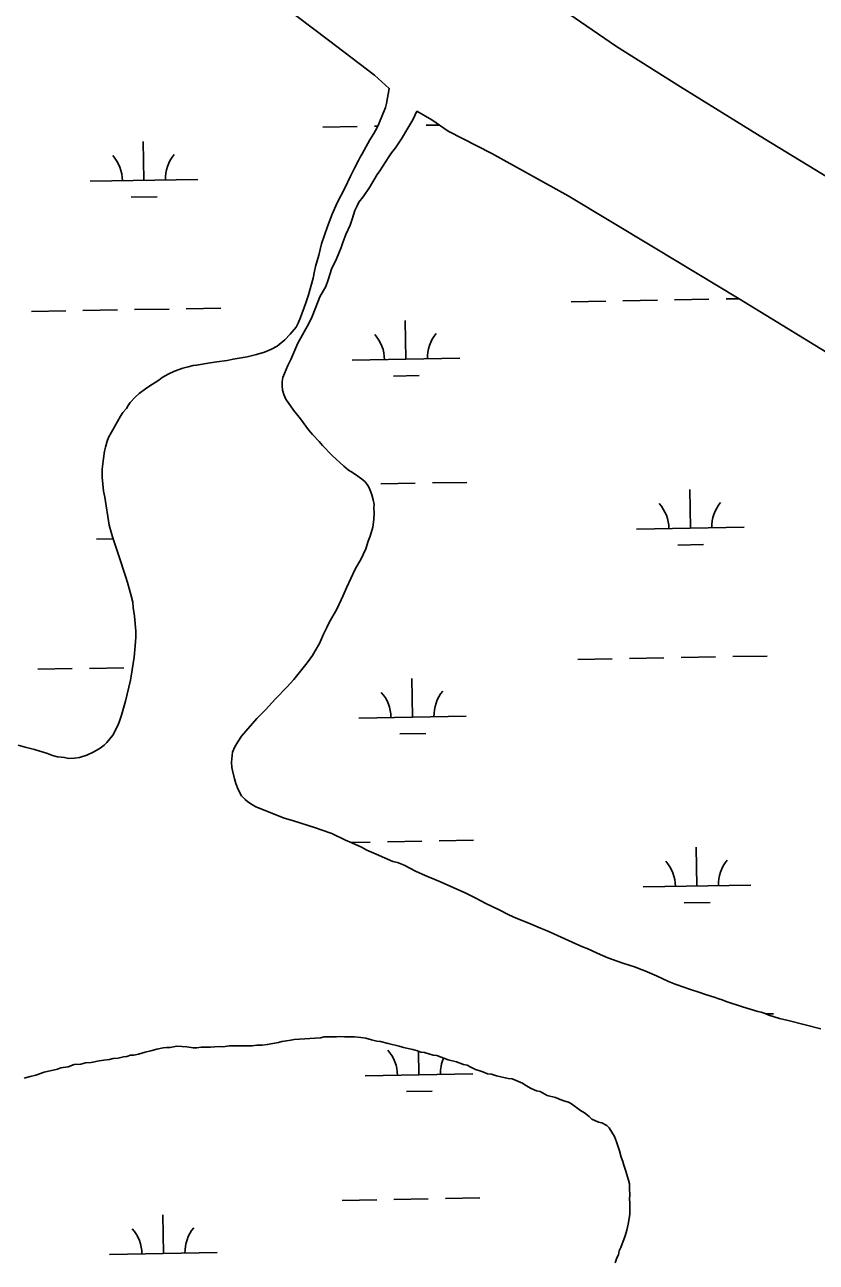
# Model space of a CAD drawing. Extents: x 3957609 to 3995875, y 234277 to 260273.
# Drawn here: x 3971065 to 3971801, y 251198 to 252348 of the extents above; entities that cross this region are included whole.
import ezdxf

# ---------------------------------------------------------------- set-up
doc = ezdxf.new("R2010")
doc.units = 0
doc.layers.add('V-TOPO-SHOR', color=7, linetype='Continuous')
doc.layers.add('V-WETL-SWMP', color=7, linetype='Continuous')

msp = doc.modelspace()

# ---------------------------------------------------------------- linework, layer by layer
at = {"layer": 'V-TOPO-SHOR'}
for points in [[(3970796.738, 252645.496), (3970858.594, 252632.992), (3970875.537, 252628.688), (3970889.724, 252624.379), (3970900.365, 252620.457), (3970915.731, 252615.754), (3970927.161, 252611.046), (3970941.747, 252603.194), (3970957.914, 252591.404), (3970989.842, 252574.913), (3971050.561, 252534.838), (3971127.445, 252484.547), (3971201.962, 252437.404), (3971276.873, 252387.898), (3971347.855, 252334.054), (3971390.445, 252301.434), (3971404.249, 252289.246)], [(3971554.293, 252369.931), (3971615.408, 252328.281), (3971674.941, 252290.565), (3971753.003, 252242.246), (3971819.63, 252201.786)], [(3971091.359, 251669.179), (3971095.826, 251667.936), (3971099.222, 251667.406), (3971102.261, 251667.231), (3971106.191, 251666.345), (3971111.729, 251666.531), (3971116.374, 251667.254), (3971123.159, 251669.23), (3971129.585, 251672.456), (3971135.475, 251675.86), (3971139.221, 251678.547), (3971141.72, 251681.051), (3971147.245, 251688.029), (3971152.232, 251697.505), (3971153.658, 251701.079), (3971155.433, 251706.621), (3971159.165, 251719.488), (3971163.779, 251739.149), (3971164.487, 251742.901), (3971167.137, 251760.592), (3971168.192, 251770.957), (3971168.716, 251778.997), (3971168.706, 251784.535), (3971167.434, 251798.645), (3971166.349, 251806.504), (3971165.804, 251811.683), (3971164.186, 251818.829), (3971160.952, 251829.9), (3971158.978, 251835.612), (3971153.051, 251854.539), (3971149.283, 251865.789), (3971146.948, 251872.218), (3971144.073, 251883.109), (3971139.743, 251909.186), (3971138.662, 251914.9), (3971137.57, 251927.762), (3971137.558, 251935.087), (3971138.615, 251945.094), (3971139.676, 251951.883), (3971140.563, 251955.815), (3971142.16, 251961.355), (3971143.405, 251964.572), (3971154.45, 251984.6), (3971156.588, 251987.819), (3971159.978, 251991.755), (3971161.579, 251994.438), (3971163.541, 251997.299), (3971168, 252002.131), (3971171.745, 252005.53), (3971177.633, 252009.827), (3971180.669, 252011.975), (3971190.126, 252018.066), (3971193.159, 252020.393), (3971198.693, 252023.618), (3971204.583, 252026.485), (3971212.439, 252029.179), (3971217.44, 252030.258), (3971222.083, 252031.515), (3971225.12, 252031.878), (3971237.8, 252034.221), (3971243.874, 252034.946), (3971253.518, 252036.39), (3971259.054, 252037.649), (3971272.091, 252039.814), (3971280.842, 252041.794), (3971288.342, 252043.951), (3971294.769, 252046.818), (3971300.124, 252049.507), (3971307.262, 252055.592), (3971312.255, 252060.603), (3971317.604, 252067.4), (3971319.564, 252070.976), (3971321.876, 252076.34), (3971326.501, 252089.031), (3971329.167, 252097.254), (3971333.431, 252112.803), (3971334.848, 252119.237), (3971335.557, 252123.526), (3971338.756, 252134.249), (3971341.418, 252144.794), (3971346.929, 252160.881), (3971351.199, 252172.324), (3971355.828, 252182.871), (3971362.953, 252196.459), (3971368.114, 252207.723), (3971369.896, 252210.762), (3971371.853, 252215.053), (3971375.773, 252222.207), (3971377.197, 252225.246), (3971378.978, 252228.285), (3971386.103, 252241.517), (3971389.845, 252247.239), (3971393.052, 252252.962), (3971394.656, 252256.359), (3971400.884, 252271.375), (3971401.771, 252275.129), (3971404.249, 252289.246)], [(3971319.337, 252052.358), (3971329.491, 252070.595), (3971332.518, 252077.032), (3971338.033, 252091.512), (3971339.813, 252095.446), (3971345.336, 252105.1), (3971347.47, 252111.178), (3971349.246, 252117.257), (3971350.669, 252121.189), (3971355.119, 252130.843), (3971359.568, 252141.391), (3971361.169, 252146.037), (3971364.016, 252153.367), (3971367.753, 252162.127), (3971369.887, 252167.668), (3971372.376, 252175.713), (3971374.334, 252180.182), (3971376.115, 252183.399), (3971379.859, 252188.409), (3971385.741, 252197.172), (3971393.044, 252209.333), (3971395.362, 252212.55), (3971403.917, 252225.785), (3971406.411, 252229.362), (3971409.977, 252234.013), (3971415.503, 252242.24), (3971421.382, 252252.255), (3971426.193, 252259.943), (3971429.884, 252268.018)], [(3971429.884, 252268.018), (3971443.683, 252260.164), (3971459.059, 252249.556), (3971499.661, 252228.746), (3971570.618, 252189.474), (3971649.861, 252141.55), (3971729.498, 252093.629), (3971815.051, 252041.385), (3971915.184, 251983.254), (3972005.064, 251933.379), (3972179.691, 251841.498), (3972243.943, 251808.91), (3972262.471, 251798.308), (3972266.418, 251793.587), (3972272.736, 251784.144), (3972277.477, 251773.912), (3972280.639, 251767.614), (3972283.007, 251764.468), (3972287.74, 251760.932)], [(3971378.079, 251852.004), (3971380.037, 251855.76), (3971382.352, 251861.302), (3971384.483, 251868.273), (3971386.441, 251873.101), (3971388.93, 251881.321), (3971389.81, 251888.469), (3971390.159, 251894.365), (3971389.972, 251899.366), (3971390.146, 251902.405), (3971389.423, 251906.692), (3971388.166, 251911.513), (3971386.013, 251917.405), (3971384.402, 251920.082), (3971382.073, 251923.115), (3971379.746, 251925.433), (3971374.917, 251928.642), (3971370.088, 251932.208), (3971366.512, 251934.346), (3971362.039, 251938.09), (3971351.306, 251948.078), (3971342.18, 251957.173), (3971338.956, 251961.099), (3971332.874, 251967.341), (3971329.114, 251971.802), (3971321.774, 251982.15), (3971315.329, 251990.002), (3971307.987, 252000.173), (3971306.195, 252004.635), (3971304.935, 252008.744), (3971304.573, 252012.852), (3971304.745, 252016.604), (3971305.453, 252020.356), (3971310.08, 252031.62), (3971312.75, 252037.34), (3971319.337, 252052.358)], [(3971805.403, 251415), (3971775.021, 251422.633), (3971766.976, 251424.406), (3971756.968, 251427.605), (3971753.75, 251429.029), (3971749.818, 251430.274), (3971746.779, 251430.982), (3971739.807, 251433.295), (3971732.48, 251435.427), (3971717.288, 251440.403), (3971713.712, 251441.829), (3971710.494, 251442.715), (3971707.277, 251443.961), (3971697.088, 251446.981), (3971693.693, 251448.227), (3971682.252, 251451.96), (3971679.033, 251453.383), (3971670.098, 251456.406), (3971663.841, 251458.899), (3971652.577, 251464.24), (3971641.85, 251468.866), (3971636.844, 251470.646), (3971633.09, 251472.248), (3971621.472, 251475.979), (3971607.351, 251480.96), (3971597.338, 251485.232), (3971588.221, 251489.504), (3971583.93, 251491.106), (3971574.098, 251495.376), (3971560.689, 251501.608), (3971550.857, 251505.88), (3971544.778, 251508.37), (3971533.873, 251513.177), (3971522.074, 251517.803), (3971515.281, 251520.828), (3971506.342, 251525.459), (3971494.004, 251531.334), (3971484.706, 251536.321), (3971474.694, 251541.308), (3971450.202, 251552.167), (3971437.686, 251557.506), (3971428.749, 251561.6), (3971418.2, 251566.943), (3971411.941, 251569.433), (3971407.653, 251570.498), (3971391.92, 251577.441), (3971383.339, 251581), (3971378.333, 251583.671), (3971369.572, 251587.945), (3971363.494, 251590.438), (3971350.978, 251596.491), (3971340.968, 251600.047), (3971335.606, 251601.646), (3971314.335, 251608.581), (3971306.649, 251610.891), (3971290.382, 251617.117), (3971280.371, 251621.387), (3971277.154, 251623.169), (3971272.859, 251626.022), (3971270.176, 251628.16), (3971266.779, 251631.371), (3971263.731, 251637.439), (3971261.579, 251642.975), (3971260.321, 251647.259), (3971258.521, 251654.939), (3971257.981, 251657.975), (3971257.616, 251662.798), (3971258.495, 251672.267), (3971260.631, 251677.095), (3971263.482, 251681.746), (3971267.045, 251686.931), (3971281.311, 251703.391), (3971289.338, 251711.622), (3971298.611, 251721.819), (3971309.312, 251732.735), (3971315.554, 251739.532), (3971327.854, 251755.275), (3971332.847, 251762.07), (3971335.52, 251766.363), (3971339.26, 251773.158), (3971343.175, 251781.917), (3971346.202, 251788.176), (3971348.519, 251792.647), (3971355.465, 251805.162), (3971361.341, 251817.856), (3971364.366, 251825.007), (3971372.556, 251842.35), (3971378.079, 251852.004)], [(3971059.366, 251678.774), (3971065.979, 251676.82), (3971074.558, 251674.512), (3971086.71, 251670.779), (3971091.359, 251669.179)], [(3971064.926, 251368.92), (3971070.476, 251370.513), (3971075.629, 251371.711), (3971083.554, 251374.501), (3971095.845, 251377.296), (3971099.015, 251378.492), (3971105.755, 251379.692), (3971111.303, 251381.685), (3971117.648, 251382.09), (3971122.008, 251383.287), (3971127.163, 251383.692), (3971134.693, 251385.291), (3971139.055, 251385.695), (3971144.21, 251386.496), (3971147.778, 251387.294), (3971152.14, 251387.698), (3971157.293, 251388.896), (3971160.463, 251389.297), (3971163.635, 251390.493), (3971166.808, 251390.498), (3971171.168, 251391.298), (3971177.511, 251393.291), (3971182.663, 251394.489), (3971188.213, 251396.084), (3971194.159, 251397.283), (3971197.331, 251397.686), (3971200.503, 251397.69), (3971206.846, 251398.89), (3971215.97, 251398.112), (3971221.917, 251397.328), (3971225.487, 251397.334), (3971229.452, 251397.737), (3971238.176, 251397.752), (3971246.106, 251398.556), (3971249.676, 251398.165), (3971255.623, 251398.968), (3971276.642, 251399.003), (3971281.397, 251399.804), (3971286.157, 251399.812), (3971290.914, 251400.215), (3971301.222, 251402.214), (3971304.394, 251403.013), (3971308.755, 251403.814), (3971312.72, 251404.215), (3971315.892, 251405.014), (3971340.474, 251406.64), (3971343.646, 251407.439), (3971355.146, 251407.457), (3971358.318, 251407.858), (3971362.68, 251407.469), (3971371.802, 251407.484), (3971377.752, 251406.699), (3971382.511, 251406.312), (3971387.668, 251404.733)], [(3971387.668, 251404.733), (3971392.825, 251403.551), (3971395.999, 251403.16), (3971403.141, 251401.188), (3971413.455, 251398.827), (3971417.421, 251397.643), (3971426.15, 251395.675), (3971430.514, 251394.491), (3971433.689, 251393.307), (3971436.861, 251392.916), (3971445.192, 251390.551), (3971448.367, 251390.16), (3971459.08, 251386.209), (3971466.619, 251384.241), (3971473.363, 251381.871), (3971476.537, 251381.083), (3971480.109, 251379.107), (3971484.473, 251377.13), (3971488.442, 251375.946), (3971491.219, 251374.763), (3971495.583, 251373.184), (3971499.153, 251372.793), (3971503.915, 251371.214), (3971514.626, 251368.85), (3971518.593, 251368.461), (3971528.116, 251364.51), (3971531.292, 251362.137), (3971536.056, 251359.368), (3971541.215, 251357.394), (3971544.387, 251356.605), (3971551.135, 251353.048), (3971558.672, 251351.078), (3971563.038, 251349.101), (3971567.403, 251347.522), (3971570.974, 251346.736), (3971573.751, 251345.153), (3971582.091, 251338.82), (3971585.663, 251336.844), (3971590.031, 251333.283), (3971592.415, 251330.907), (3971598.764, 251328.14), (3971601.936, 251327.354), (3971606.302, 251324.982), (3971608.684, 251323.002), (3971613.456, 251314.683), (3971615.449, 251309.925), (3971618.236, 251301.602), (3971619.834, 251295.657), (3971621.427, 251291.694), (3971622.226, 251288.126), (3971624.216, 251282.578), (3971625.812, 251277.425), (3971626.608, 251274.253), (3971627.407, 251270.685), (3971627.415, 251266.323), (3971627.821, 251260.376), (3971627.43, 251256.806), (3971627.833, 251252.841), (3971627.849, 251242.532), (3971627.063, 251238.565), (3971626.279, 251233.408), (3971625.099, 251227.854), (3971623.52, 251222.299), (3971619.571, 251211.586), (3971617.99, 251208.412), (3971617.204, 251204.84), (3971615.623, 251202.061), (3971614.044, 251197.301)]]:
    msp.add_lwpolyline(points, dxfattribs=at)
at = {"layer": 'V-WETL-SWMP'}
for p, q in [((3971342.421, 252253.256), (3971374.415, 252253.838)), ((3971390.413, 252254.128), (3971393.63, 252254.187)), ((3971438.405, 252255.001), (3971450.838, 252255.227)), ((3971176.228, 252203.796), (3971175.574, 252239.79)), ((3971126.237, 252202.887), (3971226.22, 252204.705)), ((3971164.511, 252188.15), (3971188.507, 252188.586)), ((3971573.41, 252090.927), (3971605.405, 252091.509)), ((3971621.402, 252091.8), (3971653.397, 252092.382)), ((3971669.394, 252092.673), (3971701.389, 252093.254)), ((3971717.386, 252093.545), (3971729.278, 252093.762)), ((3971071.585, 252081.803), (3971103.58, 252082.384)), ((3971119.577, 252082.675), (3971151.572, 252083.257)), ((3971167.569, 252083.548), (3971199.564, 252084.13)), ((3971215.561, 252084.421), (3971247.556, 252085.002)), ((3971419.766, 252037.383), (3971419.112, 252073.377)), ((3971369.774, 252036.474), (3971469.758, 252038.292)), ((3971408.049, 252021.737), (3971432.045, 252022.173)), ((3971396.461, 251921.508), (3971428.455, 251922.09)), ((3971444.453, 251922.381), (3971476.448, 251922.963)), ((3971684.101, 251880.301), (3971683.447, 251916.295)), ((3971634.11, 251879.392), (3971734.093, 251881.21)), ((3971132.285, 251870.267), (3971147.556, 251870.545)), ((3971672.384, 251864.654), (3971696.38, 251865.091)), ((3971579.458, 251758.307), (3971611.453, 251758.889)), ((3971627.45, 251759.18), (3971659.445, 251759.762)), ((3971675.442, 251760.053), (3971707.437, 251760.634)), ((3971723.434, 251760.925), (3971755.429, 251761.507)), ((3971077.633, 251749.183), (3971109.628, 251749.764)), ((3971125.625, 251750.055), (3971157.62, 251750.637)), ((3971425.814, 251704.763), (3971425.16, 251740.757)), ((3971375.822, 251703.854), (3971475.806, 251705.672)), ((3971414.097, 251689.117), (3971438.093, 251689.553)), ((3971368.767, 251588.275), (3971386.511, 251588.598)), ((3971402.509, 251588.888), (3971434.504, 251589.47)), ((3971450.501, 251589.761), (3971482.496, 251590.343)), ((3971690.149, 251547.681), (3971689.495, 251583.675)), ((3971640.158, 251546.772), (3971740.141, 251548.59)), ((3971678.432, 251532.034), (3971702.428, 251532.471)), ((3971754.363, 251428.758), (3971761.477, 251428.887)), ((3971431.862, 251372.143), (3971431.462, 251394.138)), ((3971381.87, 251371.234), (3971481.854, 251373.052)), ((3971420.145, 251356.497), (3971444.141, 251356.933)), ((3971360.565, 251255.396), (3971392.56, 251255.977)), ((3971408.557, 251256.268), (3971440.552, 251256.85)), ((3971456.549, 251257.141), (3971488.544, 251257.723)), ((3971194.373, 251205.936), (3971193.718, 251241.93)), ((3971144.381, 251205.027), (3971244.364, 251206.845))]:
    msp.add_line(p, q, dxfattribs=at)
for points in [[(3971276.874, 252387.899), (3971347.855, 252334.055), (3971390.445, 252301.433), (3971404.249, 252289.246), (3971401.771, 252275.129), (3971400.883, 252271.375), (3971394.655, 252256.359), (3971393.052, 252252.962), (3971389.846, 252247.24), (3971386.104, 252241.517), (3971378.979, 252228.285), (3971377.197, 252225.245), (3971375.773, 252222.206), (3971371.854, 252215.054), (3971369.896, 252210.763), (3971368.114, 252207.723), (3971362.952, 252196.459), (3971355.827, 252182.87), (3971351.199, 252172.323), (3971346.93, 252160.882), (3971341.418, 252144.795), (3971338.755, 252134.25), (3971335.557, 252123.526), (3971334.849, 252119.237), (3971333.43, 252112.803), (3971329.168, 252097.254), (3971326.501, 252089.031), (3971321.877, 252076.34), (3971319.563, 252070.976), (3971317.604, 252067.4), (3971312.255, 252060.603), (3971307.261, 252055.592), (3971300.125, 252049.507), (3971294.769, 252046.818), (3971288.343, 252043.95), (3971280.843, 252041.794), (3971272.092, 252039.814), (3971259.054, 252037.65), (3971253.518, 252036.39), (3971243.873, 252034.945), (3971237.8, 252034.221), (3971225.12, 252031.878), (3971222.083, 252031.516), (3971217.44, 252030.258), (3971212.44, 252029.178), (3971204.583, 252026.485), (3971198.693, 252023.618), (3971193.16, 252020.393), (3971190.126, 252018.066), (3971180.668, 252011.976), (3971177.634, 252009.827), (3971171.745, 252005.53), (3971167.999, 252002.13), (3971163.541, 251997.299), (3971161.58, 251994.438), (3971159.977, 251991.755), (3971156.589, 251987.819), (3971154.45, 251984.6), (3971143.406, 251964.573), (3971142.16, 251961.356), (3971140.562, 251955.815), (3971139.675, 251951.883), (3971138.614, 251945.093), (3971137.558, 251935.087), (3971137.57, 251927.762), (3971138.662, 251914.901), (3971139.743, 251909.186), (3971144.073, 251883.11), (3971146.949, 251872.217), (3971149.282, 251865.789), (3971153.052, 251854.54), (3971158.978, 251835.612), (3971160.952, 251829.899), (3971164.186, 251818.828), (3971165.805, 251811.684), (3971166.349, 251806.504), (3971167.434, 251798.645), (3971168.707, 251784.534), (3971168.716, 251778.996), (3971168.193, 251770.956), (3971167.138, 251760.592), (3971164.487, 251742.901), (3971163.778, 251739.149), (3971159.165, 251719.489), (3971155.434, 251706.621), (3971153.657, 251701.079), (3971152.233, 251697.504), (3971147.246, 251688.028), (3971141.719, 251681.051), (3971139.222, 251678.546), (3971135.475, 251675.86), (3971129.585, 251672.456)], [(3971819.63, 252201.787), (3971753.003, 252242.247), (3971674.942, 252290.565), (3971615.408, 252328.28), (3971554.293, 252369.93)], [(3971263.481, 251681.745), (3971267.045, 251686.931), (3971281.311, 251703.39), (3971289.337, 251711.621), (3971298.61, 251721.819), (3971309.312, 251732.734), (3971315.554, 251739.533), (3971327.855, 251755.274), (3971332.847, 251762.071), (3971335.519, 251766.363), (3971339.26, 251773.158), (3971343.176, 251781.918), (3971346.203, 251788.176), (3971348.519, 251792.646), (3971355.466, 251805.162), (3971361.341, 251817.856), (3971364.366, 251825.007), (3971372.556, 251842.349), (3971378.079, 251852.005), (3971380.038, 251855.76), (3971382.352, 251861.302), (3971384.484, 251868.273), (3971386.441, 251873.1), (3971388.929, 251881.322), (3971389.811, 251888.469), (3971390.159, 251894.365), (3971389.972, 251899.367), (3971390.146, 251902.405), (3971389.424, 251906.691), (3971388.166, 251911.513), (3971386.013, 251917.405), (3971384.401, 251920.082), (3971382.073, 251923.115), (3971379.747, 251925.434), (3971374.918, 251928.642), (3971370.089, 251932.207), (3971366.512, 251934.345), (3971362.04, 251938.089), (3971351.305, 251948.077), (3971342.179, 251957.173), (3971338.957, 251961.098), (3971332.873, 251967.341), (3971329.114, 251971.801), (3971321.773, 251982.151), (3971315.328, 251990.002), (3971307.987, 252000.173), (3971306.194, 252004.636), (3971304.936, 252008.743), (3971304.573, 252012.852), (3971304.745, 252016.604), (3971305.454, 252020.356), (3971310.08, 252031.619), (3971312.751, 252037.34), (3971319.337, 252052.357), (3971329.491, 252070.596), (3971332.517, 252077.033), (3971338.032, 252091.512), (3971339.812, 252095.445), (3971345.335, 252105.101), (3971347.469, 252111.179), (3971349.246, 252117.256), (3971350.668, 252121.189), (3971355.119, 252130.843), (3971359.568, 252141.391), (3971361.169, 252146.038), (3971364.015, 252153.367), (3971367.753, 252162.127), (3971369.888, 252167.669), (3971372.376, 252175.712), (3971374.334, 252180.182), (3971376.115, 252183.4), (3971379.859, 252188.409), (3971385.74, 252197.172), (3971393.045, 252209.332), (3971395.363, 252212.551), (3971403.917, 252225.785), (3971406.412, 252229.362), (3971409.977, 252234.013), (3971415.502, 252242.24), (3971421.382, 252252.254), (3971426.193, 252259.944), (3971429.884, 252268.019)], [(3971429.884, 252268.019), (3971443.682, 252260.164), (3971459.06, 252249.555), (3971499.661, 252228.746), (3971570.619, 252189.474), (3971649.861, 252141.551), (3971729.498, 252093.629), (3971815.05, 252041.384)], [(3971129.585, 251672.456), (3971123.159, 251669.23), (3971116.373, 251667.254), (3971111.729, 251666.532), (3971106.191, 251666.345), (3971102.26, 251667.232), (3971099.222, 251667.405), (3971095.827, 251667.936), (3971091.359, 251669.179), (3971086.711, 251670.779), (3971074.557, 251674.512), (3971065.978, 251676.82), (3971059.365, 251678.775)], [(3971805.403, 251414.999), (3971775.02, 251422.632), (3971766.977, 251424.406), (3971756.968, 251427.605), (3971753.75, 251429.029), (3971749.817, 251430.273), (3971746.779, 251430.983), (3971739.808, 251433.294), (3971732.48, 251435.426), (3971717.287, 251440.404), (3971713.711, 251441.828), (3971710.494, 251442.716), (3971707.276, 251443.961), (3971697.088, 251446.982), (3971693.692, 251448.227), (3971682.252, 251451.96), (3971679.034, 251453.384), (3971670.097, 251456.407), (3971663.84, 251458.898), (3971652.576, 251464.239), (3971641.85, 251468.867), (3971636.845, 251470.645), (3971633.091, 251472.247), (3971621.472, 251475.98), (3971607.351, 251480.959), (3971597.339, 251485.231), (3971588.221, 251489.504), (3971583.931, 251491.105), (3971574.098, 251495.376), (3971560.689, 251501.608), (3971550.857, 251505.879), (3971544.779, 251508.371), (3971533.873, 251513.177), (3971522.075, 251517.803), (3971515.281, 251520.829), (3971506.341, 251525.459), (3971494.005, 251531.335), (3971484.707, 251536.322), (3971474.694, 251541.308), (3971450.202, 251552.166), (3971437.687, 251557.506), (3971428.748, 251561.6), (3971418.199, 251566.943), (3971411.942, 251569.434), (3971407.653, 251570.499), (3971391.92, 251577.441), (3971383.339, 251581), (3971378.333, 251583.672), (3971369.572, 251587.945), (3971363.494, 251590.437), (3971350.979, 251596.491), (3971340.968, 251600.047), (3971335.606, 251601.647), (3971314.336, 251608.58), (3971306.65, 251610.89), (3971290.383, 251617.116), (3971280.371, 251621.388), (3971277.153, 251623.169), (3971272.86, 251626.021), (3971270.177, 251628.16), (3971266.778, 251631.37), (3971263.731, 251637.44), (3971261.578, 251642.974), (3971260.321, 251647.26), (3971258.522, 251654.939), (3971257.981, 251657.975), (3971257.616, 251662.798), (3971258.494, 251672.268), (3971260.63, 251677.095), (3971263.481, 251681.745)], [(3971064.926, 251368.919), (3971070.475, 251370.514), (3971075.628, 251371.712), (3971083.555, 251374.501), (3971095.844, 251377.297), (3971099.015, 251378.492), (3971105.754, 251379.692), (3971111.303, 251381.684), (3971117.647, 251382.091), (3971122.007, 251383.287), (3971127.162, 251383.692), (3971134.694, 251385.291), (3971139.056, 251385.694), (3971144.21, 251386.496), (3971147.777, 251387.295), (3971152.139, 251387.698), (3971157.292, 251388.896), (3971160.464, 251389.298), (3971163.635, 251390.493), (3971166.807, 251390.498), (3971171.168, 251391.298), (3971177.51, 251393.291), (3971182.663, 251394.489), (3971188.213, 251396.084), (3971194.159, 251397.283), (3971197.331, 251397.685), (3971200.503, 251397.69), (3971206.846, 251398.89), (3971215.969, 251398.112), (3971221.918, 251397.328), (3971225.487, 251397.334), (3971229.452, 251397.737), (3971238.177, 251397.751), (3971246.106, 251398.557), (3971249.676, 251398.166), (3971255.623, 251398.969), (3971276.641, 251399.003), (3971281.398, 251399.803), (3971286.157, 251399.811), (3971290.915, 251400.215), (3971301.223, 251402.215), (3971304.394, 251403.013), (3971308.755, 251403.813), (3971312.72, 251404.216), (3971315.891, 251405.014), (3971340.475, 251406.64), (3971343.646, 251407.439), (3971355.146, 251407.457), (3971358.318, 251407.859), (3971362.681, 251407.469), (3971371.802, 251407.484), (3971377.752, 251406.7), (3971382.511, 251406.312), (3971387.669, 251404.734), (3971392.826, 251403.552), (3971395.999, 251403.161), (3971403.14, 251401.189), (3971413.455, 251398.827), (3971417.422, 251397.643), (3971426.15, 251395.675), (3971430.514, 251394.492), (3971433.688, 251393.308), (3971436.862, 251392.916), (3971445.193, 251390.55), (3971448.366, 251390.159), (3971459.08, 251386.21), (3971466.618, 251384.24), (3971473.363, 251381.871), (3971476.537, 251381.083), (3971480.109, 251379.106), (3971484.474, 251377.13), (3971488.442, 251375.947), (3971491.22, 251374.762), (3971495.584, 251373.183)], [(3971495.584, 251373.183), (3971499.154, 251372.792), (3971503.915, 251371.213), (3971514.626, 251368.851), (3971518.593, 251368.461), (3971528.116, 251364.511), (3971531.293, 251362.137), (3971536.056, 251359.368), (3971541.214, 251357.394), (3971544.388, 251356.606), (3971551.135, 251353.048), (3971558.673, 251351.077), (3971563.039, 251349.101), (3971567.403, 251347.522), (3971570.974, 251346.735), (3971573.752, 251345.153), (3971582.09, 251338.821), (3971585.662, 251336.844), (3971590.03, 251333.282), (3971592.414, 251330.907), (3971598.763, 251328.141), (3971601.937, 251327.353), (3971606.303, 251324.981), (3971608.685, 251323.002), (3971613.457, 251314.682), (3971615.448, 251309.926), (3971618.237, 251301.603), (3971619.833, 251295.657), (3971621.426, 251291.694), (3971622.225, 251288.126), (3971624.216, 251282.578), (3971625.811, 251277.425), (3971626.609, 251274.254), (3971627.408, 251270.686), (3971627.415, 251266.324), (3971627.821, 251260.376), (3971627.43, 251256.806), (3971627.833, 251252.841), (3971627.85, 251242.531), (3971627.063, 251238.564), (3971626.278, 251233.407), (3971625.098, 251227.854), (3971623.52, 251222.299), (3971619.572, 251211.586), (3971617.991, 251208.411), (3971617.204, 251204.84), (3971615.622, 251202.062), (3971614.043, 251197.301)]]:
    msp.add_lwpolyline(points, dxfattribs=at)
for centre, start, end in [((3971120.986, 252203.267), 0.269879, 41.813537), ((3971231.454, 252205.275), 140.269876, 181.813534), ((3971364.524, 252036.854), 0.269879, 41.813537), ((3971474.991, 252038.862), 140.269876, 181.813534), ((3971739.327, 251881.78), 140.269876, 181.813534), ((3971628.859, 251879.771), 0.269879, 41.813537), ((3971370.572, 251704.234), 0.269879, 41.813537), ((3971481.039, 251706.242), 140.269876, 181.813534), ((3971634.907, 251547.151), 0.269879, 41.813537), ((3971745.375, 251549.16), 140.269876, 181.813534), ((3971376.62, 251371.614), 0.269879, 41.813537), ((3971487.087, 251373.622), 156.310538, 181.813534), ((3971139.13, 251205.407), 0.269879, 41.813537), ((3971249.598, 251207.415), 140.269876, 181.813534)]:
    msp.add_arc(centre, 35.246, start, end, dxfattribs=at)

doc.saveas('drawing.dxf')
